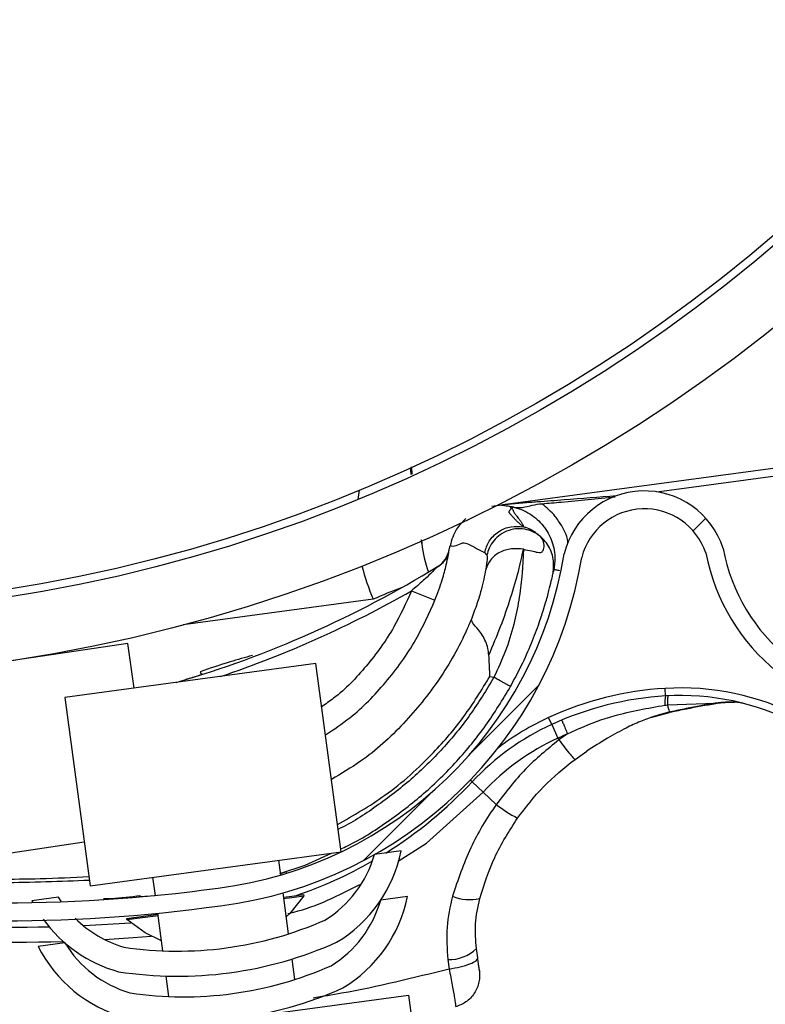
# Model space of a CAD drawing. Header units: inches. Extents: x 170 to 284, y 215 to 248.
# Tile 504 of 656: x 211.15 to 211.251, y 224.562 to 224.695. Entities that reach past the tile are written whole.
import ezdxf

# ---------------------------------------------------------------- set-up
doc = ezdxf.new("R2010")
doc.units = ezdxf.units.IN
doc.header["$LTSCALE"] = 0.25
doc.header["$MEASUREMENT"] = 0
doc.layers.add('RH FRONT OF HOOD', color=7, linetype='Continuous')
pattern_1 = [(45, (200.7563139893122, 218.4993357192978), (-0.03026527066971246, 0.03026527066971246), [])]

msp = doc.modelspace()

# ---------------------------------------------------------------- hatches: boundary and pattern name
at = {"layer": 'RH FRONT OF HOOD'}
h = msp.add_hatch(dxfattribs=at)
h.set_pattern_fill('ANSI31', color=256, scale=0.34241245, angle=2.8e-322, style=0)
h.set_pattern_definition([(45, (200.7896657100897, 218.4993357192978), (-0.03026527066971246, 0.03026527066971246), [])])
edge = h.paths.add_edge_path(flags=0)
edge.add_arc((211.0763061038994, 224.3915581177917), 0.021400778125, 89.9999999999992, 390.52248781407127, ccw=False)
edge.add_line((211.0763061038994, 224.4129588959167), (211.1490687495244, 224.4129588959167))
edge.add_arc((211.1490687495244, 224.8238538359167), 0.4108949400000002, 270, 450.0000000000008)
edge.add_line((211.1490687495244, 225.2347487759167), (210.6654111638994, 225.2347487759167))
edge.add_arc((210.6654111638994, 225.2390289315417), 0.004280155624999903, 180.0000000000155, 269.9999999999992, ccw=False)
edge.add_line((210.6611310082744, 225.2390289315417), (210.6611310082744, 225.2818304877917))
edge.add_arc((210.6654111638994, 225.2818304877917), 0.004280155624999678, 360, 540, ccw=False)
edge.add_line((210.6696913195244, 225.2818304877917), (210.6696913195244, 225.2390289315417))
edge.add_line((210.6696913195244, 225.2390289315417), (210.6664589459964, 225.2390289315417))
edge.add_line((210.6664589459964, 225.2390289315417), (210.6664589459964, 225.2818304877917))
edge.add_arc((210.6654111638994, 225.2818304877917), 0.001047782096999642, 360, 540.0000000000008)
edge.add_line((210.6643633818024, 225.2818304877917), (210.6643633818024, 225.2390289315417))
edge.add_arc((210.6654111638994, 225.2390289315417), 0.001047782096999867, 180, 270)
edge.add_line((210.6654111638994, 225.2379811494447), (211.1490687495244, 225.2379811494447))
edge.add_arc((211.1490687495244, 224.8238538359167), 0.4141273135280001, 269.9999999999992, 450, ccw=False)
edge.add_line((211.1490687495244, 224.4097265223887), (211.0763061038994, 224.4097265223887))
edge.add_arc((211.0763061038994, 224.3915581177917), 0.018168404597, 450.0000000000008, 750.5224878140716)
edge.add_arc((211.0910543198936, 224.4002532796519), 0.001047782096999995, 390.5224878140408, 495.0000000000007)
edge.add_line((211.0903134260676, 224.4009941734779), (211.0816182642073, 224.3922990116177))
edge.add_line((211.0816182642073, 224.3922990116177), (211.0793326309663, 224.3945846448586))
edge.add_line((211.0793326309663, 224.3945846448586), (211.0880277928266, 224.4032798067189))
edge.add_arc((211.0910543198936, 224.4002532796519), 0.004280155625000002, 390.522487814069, 495.0000000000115, ccw=False)
h = msp.add_hatch(dxfattribs=at)
h.set_pattern_fill('ANSI31', color=256, scale=0.34241245, style=0)
h.set_pattern_definition(pattern_1)
edge = h.paths.add_edge_path(flags=0)
edge.add_line((211.1157170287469, 225.2304686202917), (210.7733045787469, 225.2304686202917))
edge.add_line((210.7733045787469, 225.2304686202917), (210.7733045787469, 225.2347487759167))
edge.add_line((210.7733045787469, 225.2347487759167), (211.1157170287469, 225.2347487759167))
edge.add_arc((211.1157170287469, 224.8238538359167), 0.4108949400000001, 269.9999999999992, 450, ccw=False)
edge.add_line((211.1157170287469, 224.4129588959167), (211.0429543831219, 224.4129588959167))
edge.add_line((211.0429543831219, 224.4129588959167), (211.0429543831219, 224.4172390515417))
edge.add_line((211.0429543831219, 224.4172390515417), (211.1157170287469, 224.4172390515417))
edge.add_arc((211.1157170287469, 224.8238538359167), 0.406614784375, 270, 450.0000000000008)
h = msp.add_hatch(dxfattribs=at)
h.set_pattern_fill('ANSI32', color=256, scale=0.34241245, angle=2.8e-322, style=0)
h.set_pattern_definition([(45, (200.7563139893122, 218.4993357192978), (-0.09079581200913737, 0.09079581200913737), []), (45, (200.8168445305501, 218.4993357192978), (-0.09079581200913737, 0.09079581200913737), [])])
edge = h.paths.add_edge_path(flags=0)
edge.add_arc((211.115717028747, 224.8238538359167), 0.2182879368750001, 180, 540, ccw=False)
edge = h.paths.add_edge_path(flags=0)
edge.add_arc((211.115717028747, 224.8238538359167), 0.2097276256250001, 180, 540, ccw=False)
h = msp.add_hatch(dxfattribs=at)
h.set_pattern_fill('ANSI31', color=256, scale=0.34241245, angle=2.8e-322, style=0)
h.set_pattern_definition(pattern_1)
edge = h.paths.add_edge_path(flags=0)
edge.add_arc((211.2624806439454, 224.6173417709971), 0.001712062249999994, 187.6823523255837, 209.892772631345)
edge.add_line((211.2609963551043, 224.6164885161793), (211.2589035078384, 224.6152854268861))
edge.add_arc((211.2624806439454, 224.6173417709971), 0.004126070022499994, 187.6823523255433, 209.8927726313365, ccw=False)
edge.add_arc((211.2713034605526, 224.6185318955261), 0.01302879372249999, 139.1585197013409, 187.6823523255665, ccw=False)
edge.add_arc((211.2749929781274, 224.6147452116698), 0.01830194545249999, 457.6823523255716, 497.7437253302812, ccw=False)
edge.add_arc((211.2741186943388, 224.6212265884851), 0.01176186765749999, 389.82321001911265, 457.68235232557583, ccw=False)
edge.add_arc((211.2712016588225, 224.61851816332), 0.01566536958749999, 332.9394203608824, 393.1131521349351, ccw=False)
edge.add_arc((211.2624589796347, 224.6226252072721), 0.02532140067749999, 310.5366005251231, 333.66328566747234, ccw=False)
edge.add_arc((211.269860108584, 224.6154003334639), 0.01504902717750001, 269.83807069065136, 306.9970019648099, ccw=False)
edge.add_arc((211.2695219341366, 224.6278968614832), 0.02754708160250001, 190.990855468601, 270.614926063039, ccw=False)
edge.add_arc((211.2341904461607, 224.6198485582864), 0.008748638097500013, 378.6409712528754, 525.6237845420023)
edge.add_arc((211.169741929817, 224.6311945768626), 0.05672062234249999, 277.25298805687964, 350.69225205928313, ccw=False)
edge.add_arc((211.1473883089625, 224.7879449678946), 0.2150521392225, 261.1083798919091, 277.88840595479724, ccw=False)
edge.add_arc((211.1196055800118, 224.6038046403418), 0.02884824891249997, 202.8411957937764, 259.0961091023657, ccw=False)
edge.add_arc((211.0678650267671, 224.579342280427), 0.0284373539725, 387.8029462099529, 441.4014199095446)
edge.add_arc((211.0702884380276, 224.5926259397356), 0.01494630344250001, 442.9737931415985, 498.2295444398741)
edge.add_arc((211.0725446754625, 224.5894751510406), 0.0187470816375, 495.64022688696, 529.1219683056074)
edge.add_arc((211.0674624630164, 224.5910354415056), 0.0134739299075, 531.5599097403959, 569.9559980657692)
edge.add_arc((211.0608493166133, 224.5875520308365), 0.006011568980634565, 212.6648849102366, 233.3999259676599)
edge.add_arc((211.0667341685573, 224.5982275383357), 0.01816498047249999, 238.5816124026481, 277.6823523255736)
edge.add_arc((211.0677000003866, 224.5910674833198), 0.01094007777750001, 277.6823523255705, 367.682352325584)
edge.add_arc((211.0766924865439, 224.5922804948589), 0.001866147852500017, 367.6823523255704, 383.3245987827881)
edge.add_line((211.0784061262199, 224.5930193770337), (211.0806228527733, 224.5939751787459))
edge.add_arc((211.0766924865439, 224.5922804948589), 0.004280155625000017, 367.68235232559, 383.3245987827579, ccw=False)
edge.add_arc((211.0677000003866, 224.5910674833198), 0.01335408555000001, 277.68235232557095, 367.6823523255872, ccw=False)
edge.add_arc((211.0667341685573, 224.5982275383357), 0.020578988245, 238.2937106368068, 277.6823523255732, ccw=False)
edge.add_arc((211.0608493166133, 224.5875520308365), 0.008425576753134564, 212.2600195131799, 234.1820632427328, ccw=False)
edge.add_arc((211.0674624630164, 224.5910354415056), 0.01588793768, 171.3726545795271, 210.1529330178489, ccw=False)
edge.add_arc((211.0725446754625, 224.5894751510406), 0.02116108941, 495.78688309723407, 529.2595240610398, ccw=False)
edge.add_arc((211.0702884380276, 224.5926259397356), 0.01736031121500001, 442.8626004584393, 498.0482056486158, ccw=False)
edge.add_arc((211.0678650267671, 224.579342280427), 0.030851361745, 387.6005096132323, 441.4618899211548, ccw=False)
edge.add_arc((211.1196055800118, 224.6038046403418), 0.02643424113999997, 202.6240618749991, 259.0059654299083)
edge.add_arc((211.1473883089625, 224.7879449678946), 0.21263813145, 261.1200207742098, 277.8920418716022)
edge.add_arc((211.169741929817, 224.6311945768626), 0.05430661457, 277.2389789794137, 350.7968871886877)
edge.add_arc((211.2341904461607, 224.6198485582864), 0.01116264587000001, 377.74339121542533, 526.2114395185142, ccw=False)
edge.add_arc((211.2695219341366, 224.6278968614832), 0.02513307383, 190.653752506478, 270.6530101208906)
edge.add_arc((211.269860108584, 224.6154003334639), 0.01263501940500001, 269.7653996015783, 306.6650491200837)
edge.add_arc((211.2624589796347, 224.6226252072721), 0.022907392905, 310.726658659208, 333.7020675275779)
edge.add_arc((211.2712016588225, 224.61851816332), 0.01325136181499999, 332.8745927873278, 393.4176020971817)
edge.add_arc((211.2741186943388, 224.6212265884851), 0.009347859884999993, 389.4048764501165, 457.6823523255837)
edge.add_arc((211.2749929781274, 224.6147452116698), 0.01588793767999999, 457.6823523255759, 497.6345312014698)
edge.add_arc((211.2713034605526, 224.6185318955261), 0.01061478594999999, 499.3168536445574, 547.6823523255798)

# ---------------------------------------------------------------- linework, layer by layer
for p, q in [((211.2608290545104, 224.6352920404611), (211.215401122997, 224.6291641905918)), ((211.2358539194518, 224.6308865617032), (211.2595048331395, 224.6340768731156)), ((211.2148524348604, 224.6290901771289), (211.2135531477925, 224.628911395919)), ((211.2148741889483, 224.6290931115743), (211.2148524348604, 224.6290901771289)), ((211.2160200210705, 224.6289151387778), (211.2163095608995, 224.6288570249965)), ((211.2078501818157, 224.6232558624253), (211.2079284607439, 224.6236014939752)), ((211.2077604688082, 224.6228213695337), (211.2078501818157, 224.6232558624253)), ((211.2125911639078, 224.6226710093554), (211.212902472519, 224.6223239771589)), ((211.2218360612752, 224.6198717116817), (211.2218724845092, 224.6200449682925)), ((211.2218891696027, 224.6201263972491), (211.2219424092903, 224.6203865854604)), ((211.2027020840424, 224.6175063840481), (211.2058799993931, 224.6162367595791)), ((211.1975445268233, 224.6163740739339), (211.1718609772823, 224.6129095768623)), ((211.1643517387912, 224.6103651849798), (211.1304733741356, 224.6053933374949)), ((211.1652337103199, 224.6043553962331), (211.1643517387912, 224.6103651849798)), ((211.189762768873, 224.6076641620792), (211.1558288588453, 224.6030867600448)), ((211.1931958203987, 224.5822137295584), (211.189762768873, 224.6076641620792)), ((211.2132986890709, 224.6059265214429), (211.2138471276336, 224.6058164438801)), ((211.2370399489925, 224.6032869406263), (211.2369780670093, 224.6043123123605)), ((211.1558288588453, 224.6030867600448), (211.159261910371, 224.5776363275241)), ((211.2373015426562, 224.6020894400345), (211.2437646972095, 224.6023052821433)), ((211.2350764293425, 224.6003685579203), (211.2375835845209, 224.6010748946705)), ((211.2377289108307, 224.6011368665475), (211.2375649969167, 224.6011006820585)), ((211.2216578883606, 224.5994397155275), (211.2212297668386, 224.6003734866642)), ((211.2216578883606, 224.5994397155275), (211.222505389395, 224.5975912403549)), ((211.2237979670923, 224.5981574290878), (211.2226211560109, 224.5973387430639)), ((211.222505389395, 224.5975912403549), (211.2226211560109, 224.5973387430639)), ((211.2248161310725, 224.59471839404), (211.2263892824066, 224.5958097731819)), ((211.2108887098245, 224.5916692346), (211.2106439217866, 224.591897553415)), ((211.2108887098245, 224.5916692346), (211.2123757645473, 224.5902822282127)), ((211.2123757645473, 224.5902822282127), (211.2141680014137, 224.5886105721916)), ((211.1342022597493, 224.5799845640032), (211.1584648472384, 224.58354524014)), ((211.159261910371, 224.5776363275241), (211.1931958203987, 224.5822137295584)), ((211.2013145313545, 224.5823343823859), (211.1977087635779, 224.5818479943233)), ((211.1847123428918, 224.5810693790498), (211.1849820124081, 224.5790702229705)), ((211.1883479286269, 224.5804157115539), (211.1918946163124, 224.582038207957)), ((211.1849077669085, 224.5793026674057), (211.1883479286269, 224.5804157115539)), ((211.1680778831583, 224.5763157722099), (211.167745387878, 224.5787806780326)), ((211.1550071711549, 224.5760879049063), (211.1514014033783, 224.5756015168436)), ((211.1514014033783, 224.5756015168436), (211.1515326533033, 224.575347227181)), ((211.1554116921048, 224.575458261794), (211.1550071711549, 224.5760879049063)), ((211.1657817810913, 224.5761401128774), (211.1657795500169, 224.576139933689)), ((211.1853082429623, 224.5766517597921), (211.1860548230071, 224.5711170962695)), ((211.1853866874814, 224.5760702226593), (211.1865103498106, 224.5762215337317)), ((211.1854095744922, 224.5759005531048), (211.1865331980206, 224.5760518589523)), ((211.1865103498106, 224.5762215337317), (211.188111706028, 224.5764371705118)), ((211.1865331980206, 224.5760518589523), (211.1881345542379, 224.5762674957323)), ((211.1881117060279, 224.5764371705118), (211.1881345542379, 224.5762674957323)), ((211.1881345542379, 224.5762674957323), (211.1881347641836, 224.5762659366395)), ((211.2021478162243, 224.5761569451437), (211.1985420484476, 224.5756705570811)), ((211.1642214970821, 224.5732201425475), (211.1684192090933, 224.5737854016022)), ((211.164244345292, 224.573050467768), (211.1642214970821, 224.5732201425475)), ((211.1642443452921, 224.573050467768), (211.168442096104, 224.5736157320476)), ((211.1642445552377, 224.5730489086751), (211.164244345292, 224.573050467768)), ((211.1690878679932, 224.5688283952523), (211.1684008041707, 224.5739218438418)), ((211.1558404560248, 224.5699104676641), (211.1522346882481, 224.5694240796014)), ((211.2116574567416, 224.5678679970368), (211.2114861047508, 224.5691382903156)), ((211.1865145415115, 224.5677090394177), (211.1868881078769, 224.5649396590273)), ((211.2076280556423, 224.5676450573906), (211.2077935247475, 224.5663662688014)), ((211.1699211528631, 224.5626509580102), (211.1695475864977, 224.5654203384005)), ((211.1556285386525, 224.5565452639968), (211.2022876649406, 224.562839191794)), ((211.2022876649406, 224.562839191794), (211.2027866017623, 224.559140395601))]:
    msp.add_line(p, q, dxfattribs=at)
at = {"layer": 'RH FRONT OF HOOD', "flags": 128}
for points in [[(211.2438372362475, 224.6022812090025), (211.2438334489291, 224.6022526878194), (211.2438277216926, 224.6022327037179), (211.2438202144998, 224.6022218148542), (211.2438111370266, 224.6022203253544), (211.2438007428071, 224.6022282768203), (211.2437893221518, 224.6022454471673), (211.2437771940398, 224.6022713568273), (211.2437646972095, 224.6023052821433)], [(211.2008896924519, 224.5809510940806), (211.2047369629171, 224.5833882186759), (211.2123757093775, 224.5902821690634), (211.2123757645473, 224.5902822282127), (211.2123757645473, 224.5902822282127)], [(211.1881345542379, 224.5762674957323), (211.1862408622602, 224.5738983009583), (211.1857456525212, 224.5734090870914)], [(211.1881347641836, 224.5762659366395), (211.1862410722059, 224.5738967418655), (211.1857458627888, 224.573407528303)], [(211.168905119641, 224.5701831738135), (211.1666972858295, 224.5712665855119), (211.1642443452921, 224.573050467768)], [(211.1689053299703, 224.5701816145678), (211.1666974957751, 224.5712650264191), (211.1642445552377, 224.5730489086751)], [(211.158328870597, 224.572244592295), (211.1592211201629, 224.5722859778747), (211.1647447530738, 224.5726245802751)], [(211.1612156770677, 224.5703550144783), (211.1651001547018, 224.5706119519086), (211.1675269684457, 224.5708078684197)]]:
    msp.add_lwpolyline(points, dxfattribs=at)
at = {"layer": 'RH FRONT OF HOOD'}
for radius in [0.218287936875, 0.2097276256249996, 0.20865758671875]:
    msp.add_circle((211.1157170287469, 224.8238538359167), radius, dxfattribs=at)
for centre, radius, start, end in [((211.1157170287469, 224.8238538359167), 0.4141273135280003, 270, 90), ((211.1157170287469, 224.8238538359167), 0.4108949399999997, 270, 90), ((211.1157170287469, 224.8238538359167), 0.406614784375, 270, 90), ((211.2209706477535, 224.6268967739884), 0.02568093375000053, 170.5604356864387, 173.331097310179), ((211.2341904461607, 224.6198485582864), 0.01116264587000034, 17.74339121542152, 166.2114395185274), ((211.2341904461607, 224.6198485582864), 0.008748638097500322, 18.64097125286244, 165.6237845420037), ((211.2035920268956, 224.6238565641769), 0.0005136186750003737, 6.292849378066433, 7.696607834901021), ((211.221120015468, 224.6257894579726), 0.01712062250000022, 186.2928493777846, 199.6289524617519), ((211.169741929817, 224.6311945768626), 0.05430661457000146, 277.2389789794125, 350.7968871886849), ((211.2044487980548, 224.623712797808), 0.003424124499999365, 301.5529025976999, 348.3047638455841), ((211.2695219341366, 224.6278968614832), 0.02754708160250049, 190.9908554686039, 270.6149260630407), ((211.2695219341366, 224.6278968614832), 0.02513307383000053, 190.6537525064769, 270.6530101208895), ((211.1300893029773, 224.7448053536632), 0.1455252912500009, 286.2865241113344, 301.5529025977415), ((211.169741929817, 224.6311945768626), 0.05672062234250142, 277.2529880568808, 350.6922520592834), ((211.2209706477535, 224.6268967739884), 0.02568093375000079, 193.5764192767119, 204.1889781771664), ((211.1300893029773, 224.7448053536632), 0.1465525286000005, 288.6258020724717, 299.700927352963), ((211.2214339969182, 224.5628653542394), 0.05859940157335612, 110.0748888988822, 114.0588215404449), ((211.1746270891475, 224.6067190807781), 0.0005320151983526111, 196.5048675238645, 252.5107683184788), ((211.2396389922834, 224.5602213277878), 0.0441712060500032, 93.4536560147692, 114.6308198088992), ((211.2391026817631, 224.5691078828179), 0.03526848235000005, 62.73747602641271, 93.4536560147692), ((211.2396389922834, 224.5602213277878), 0.04314396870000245, 93.4536560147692, 114.6308198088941), ((211.2404406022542, 224.6024552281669), 0.003500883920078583, 166.25671014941, 186.7249703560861), ((211.2391026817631, 224.5691078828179), 0.03424124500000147, 62.73747602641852, 93.45365601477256), ((211.2379038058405, 224.6011702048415), 0.0001780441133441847, 190.7921879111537, 207.7531162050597), ((211.2377146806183, 224.6010975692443), 3.319259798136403e-05, 341.9712843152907, 19.96976039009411), ((211.2359286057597, 224.5683140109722), 0.03424124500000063, 114.6308198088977, 136.9937062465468), ((211.2359286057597, 224.5683140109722), 0.03526848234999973, 114.6308198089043, 127.5210132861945), ((211.2396389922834, 224.5602213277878), 0.04111046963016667, 112.6628487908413, 114.630819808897), ((211.2359286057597, 224.5683140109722), 0.03220774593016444, 114.6308198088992, 136.9937062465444), ((211.1685712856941, 224.631139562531), 0.05786770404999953, 301.9740299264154, 316.993706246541), ((211.2280283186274, 224.6070421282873), 0.02306145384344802, 233.0572570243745, 241.5209653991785), ((211.1829316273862, 224.5860739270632), 0.01875940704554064, 300.9678088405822, 348.501494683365), ((211.1685712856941, 224.631139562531), 0.05786770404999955, 288.576014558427, 299.9183369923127), ((211.1829316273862, 224.5860739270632), 0.01536952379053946, 301.699286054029, 344.0406468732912), ((211.1473883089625, 224.7879449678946), 0.2126381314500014, 261.1200207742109, 277.8920418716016), ((211.1487640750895, 224.7880950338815), 0.2160622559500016, 258.775331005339, 271.3111233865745), ((211.1473883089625, 224.7879449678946), 0.2150521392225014, 261.1083798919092, 277.8884059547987), ((211.1837649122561, 224.5798964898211), 0.01536952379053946, 301.6992860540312, 344.0406468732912), ((211.1837649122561, 224.5798964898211), 0.01875940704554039, 300.9678088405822, 348.5014946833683), ((211.2105747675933, 224.5818691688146), 0.006116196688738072, 247.678316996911, 282.7859301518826), ((211.1681364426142, 224.5840781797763), 0.01875940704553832, 215.8167698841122, 254.3968958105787), ((211.1681364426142, 224.5840781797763), 0.01536952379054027, 224.9089393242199, 253.6654185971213), ((211.1710939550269, 224.6179919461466), 0.04920446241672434, 261.4914683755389, 293.8732362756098), ((211.1487640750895, 224.7880950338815), 0.218095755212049, 264.8615755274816, 271.8007834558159), ((211.168969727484, 224.5779007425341), 0.01875940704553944, 206.8632099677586, 254.3968958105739), ((211.168969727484, 224.5779007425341), 0.01536952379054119, 211.3240577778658, 253.6654185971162), ((211.1710939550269, 224.6179919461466), 0.05259434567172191, 261.2473130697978, 294.1173915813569), ((211.2078016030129, 224.572927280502), 0.005285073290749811, 268.118224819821, 314.1989879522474), ((211.1719272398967, 224.6118145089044), 0.04920446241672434, 261.4914683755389, 293.8732362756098), ((211.1719272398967, 224.6118145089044), 0.05259434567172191, 261.2473130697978, 294.1173915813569)]:
    msp.add_arc(centre, radius, start, end, dxfattribs=at)
for points, knots in [([(211.2025005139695, 224.6341541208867), (211.2025392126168, 224.633927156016), (211.2025939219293, 224.6336062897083), (211.2026437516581, 224.633303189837), (211.2026583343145, 224.6332144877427)], [0, 0, 0, 0, 0.7073502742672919, 1, 1, 1, 1]), ([(211.2028342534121, 224.6332987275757), (211.2028195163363, 224.6334077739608), (211.2027774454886, 224.6337190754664), (211.2027332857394, 224.6340458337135), (211.202704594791, 224.6342581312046)], [0, 0, 0, 0, 0.3502918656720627, 1, 1, 1, 1]), ([(211.2304001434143, 224.6303355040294), (211.2280418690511, 224.6301552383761), (211.2244802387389, 224.6298829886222), (211.2202680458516, 224.6295616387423), (211.2180598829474, 224.6293982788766), (211.2168611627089, 224.6293047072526), (211.2162057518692, 224.6292434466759), (211.2158442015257, 224.6292077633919), (211.2156446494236, 224.6291875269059), (211.2155340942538, 224.6291762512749), (211.2154682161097, 224.629169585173), (211.215429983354, 224.6291657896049), (211.2154065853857, 224.6291635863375), (211.215395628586, 224.6291626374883), (211.2153903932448, 224.6291623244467), (211.2153898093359, 224.6291624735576), (211.2153930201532, 224.6291630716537), (211.2153979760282, 224.6291637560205), (211.215401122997, 224.6291641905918)], [0, 0, 0, 0, 0.4681368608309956, 0.7070129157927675, 0.8371325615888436, 0.9079072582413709, 0.9470740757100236, 0.9687898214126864, 0.9808770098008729, 0.9876679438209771, 0.9915546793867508, 0.9947708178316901, 0.9959953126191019, 0.997228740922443, 0.997848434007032, 0.9984730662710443, 0.9990304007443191, 0.9999999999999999, 0.9999999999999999, 0.9999999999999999, 0.9999999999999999]), ([(211.2203359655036, 224.6292805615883), (211.221208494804, 224.629354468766), (211.2245090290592, 224.6296340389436), (211.2278035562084, 224.6299781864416), (211.2302271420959, 224.6302313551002)], [0, 0, 0, 0, 0.2643600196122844, 0.9999999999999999, 0.9999999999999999, 0.9999999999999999, 0.9999999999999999]), ([(211.215401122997, 224.6291641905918), (211.2153958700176, 224.6291634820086), (211.2153643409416, 224.6291592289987), (211.215260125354, 224.6291451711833), (211.2151172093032, 224.6291258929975), (211.21494922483, 224.6291032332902), (211.2149042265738, 224.6290971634), (211.2148741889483, 224.6290931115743)], [0, 0, 0, 0, 0.01571398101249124, 0.094317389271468, 0.3218612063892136, 0.5473229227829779, 1, 1, 1, 1]), ([(211.2148741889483, 224.6290931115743), (211.2149398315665, 224.6290874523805), (211.2152538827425, 224.6290603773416), (211.2156762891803, 224.6289998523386), (211.2160084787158, 224.628925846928), (211.2160084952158, 224.6289258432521)], [0, 0, 0, 0, 0.2090106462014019, 0.9999607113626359, 1, 1, 1, 1]), ([(211.2178288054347, 224.6261592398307), (211.2177164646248, 224.626249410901), (211.2174782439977, 224.6264406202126), (211.2171542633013, 224.6267329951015), (211.2169068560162, 224.6269724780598), (211.2167294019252, 224.6271531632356), (211.2166189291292, 224.627268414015), (211.2165085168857, 224.6273864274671), (211.216398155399, 224.6275072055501), (211.2162824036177, 224.6276368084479), (211.2161659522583, 224.6277705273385), (211.216061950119, 224.6278912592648), (211.2159881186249, 224.6279812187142), (211.2159362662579, 224.628045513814), (211.2159083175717, 224.628103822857), (211.2158985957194, 224.6281681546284), (211.2159104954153, 224.6282397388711), (211.215946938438, 224.6283189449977), (211.2160108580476, 224.6284022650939), (211.2160660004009, 224.6284808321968), (211.2161084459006, 224.6285424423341), (211.2161340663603, 224.6285827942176), (211.216154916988, 224.6286178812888), (211.2161619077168, 224.6286599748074), (211.216157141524, 224.6287141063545), (211.2161312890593, 224.6287772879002), (211.2160875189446, 224.6288438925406), (211.2160416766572, 224.6288915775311), (211.2160187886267, 224.6289153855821)], [0, 0, 0, 0, 0.08480730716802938, 0.1798353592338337, 0.2850849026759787, 0.3228266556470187, 0.3617275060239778, 0.4017874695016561, 0.4430065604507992, 0.4853847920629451, 0.5351510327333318, 0.5813528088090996, 0.6105805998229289, 0.6293562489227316, 0.6489120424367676, 0.6766412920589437, 0.7075477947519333, 0.7416323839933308, 0.7850907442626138, 0.8280699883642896, 0.8539878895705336, 0.8729964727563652, 0.885095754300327, 0.9032140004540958, 0.9275168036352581, 0.9517481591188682, 0.9759089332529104, 1, 1, 1, 1]), ([(211.2160084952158, 224.6289258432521), (211.2160085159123, 224.6289258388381), (211.2161823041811, 224.6288887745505), (211.2163631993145, 224.6288504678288), (211.216544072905, 224.6288121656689)], [0, 0, 0, 0, 0.0001190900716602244, 1, 1, 1, 1]), ([(211.216544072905, 224.6288121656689), (211.2164738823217, 224.6288254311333), (211.2163158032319, 224.6288553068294), (211.2161257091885, 224.6288937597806), (211.21602002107, 224.628915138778)], [0, 0, 0, 0, 0.4440219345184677, 0.9999999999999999, 0.9999999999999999, 0.9999999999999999, 0.9999999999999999]), ([(211.2163099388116, 224.6288569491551), (211.216307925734, 224.6288048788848), (211.2163038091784, 224.6286984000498), (211.2163457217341, 224.6285254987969), (211.2164202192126, 224.6283419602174), (211.216527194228, 224.6281525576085), (211.2166548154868, 224.6279629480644), (211.2167943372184, 224.627775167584), (211.2169581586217, 224.6275679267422), (211.2171205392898, 224.627367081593), (211.2172640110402, 224.6271870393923), (211.21738209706, 224.6270353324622), (211.2174883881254, 224.6268903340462), (211.2175913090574, 224.6267380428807), (211.2176813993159, 224.6265872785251), (211.2177535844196, 224.626438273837), (211.21780641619, 224.626293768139), (211.2178214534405, 224.6262034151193), (211.2178288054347, 224.6261592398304)], [0, 0, 0, 0, 0.0657809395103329, 0.1345158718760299, 0.2062058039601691, 0.27713025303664, 0.3450539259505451, 0.411816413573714, 0.4774590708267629, 0.5636721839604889, 0.6227800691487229, 0.6670965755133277, 0.7241689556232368, 0.7778304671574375, 0.8321346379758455, 0.8905164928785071, 0.9464714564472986, 0.9999999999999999, 0.9999999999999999, 0.9999999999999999, 0.9999999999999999]), ([(211.2163095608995, 224.6288570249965), (211.2163095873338, 224.6288570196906), (211.2171564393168, 224.6286870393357), (211.2187467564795, 224.6280551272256), (211.2201670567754, 224.6267819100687), (211.2212352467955, 224.6253200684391), (211.2219919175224, 224.6236331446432), (211.2221491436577, 224.6217197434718), (211.2219960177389, 224.6206526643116), (211.2219424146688, 224.6203866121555), (211.2219424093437, 224.6203865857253)], [0, 0, 0, 0, 7.189415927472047e-06, 0.2303203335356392, 0.4448965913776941, 0.4983905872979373, 0.7130087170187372, 0.9276298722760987, 0.9999928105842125, 1, 1, 1, 1]), ([(211.216544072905, 224.6288121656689), (211.2168082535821, 224.6287827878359), (211.2174868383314, 224.628707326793), (211.2185947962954, 224.6289759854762), (211.2196773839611, 224.6292184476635), (211.2202309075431, 224.6292706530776), (211.2203359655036, 224.6292805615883)], [0, 0, 0, 0, 0.2412678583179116, 0.6197299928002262, 0.9278253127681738, 1, 1, 1, 1]), ([(211.2238583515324, 224.6239742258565), (211.2238548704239, 224.6240197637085), (211.2237724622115, 224.6250977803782), (211.2230279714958, 224.6263172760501), (211.2218089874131, 224.6280408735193), (211.2209728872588, 224.6287445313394), (211.2203359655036, 224.6292805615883)], [0, 0, 0, 0, 0.02109882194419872, 0.4994719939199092, 0.6187093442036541, 1, 1, 1, 1]), ([(211.2100614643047, 224.6272634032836), (211.2095913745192, 224.6268147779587), (211.2085338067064, 224.6258054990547), (211.2081391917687, 224.6243899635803), (211.2079199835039, 224.6236036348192)], [0, 0, 0, 0, 0.4445008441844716, 1, 1, 1, 1]), ([(211.212591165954, 224.6226710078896), (211.2127597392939, 224.6232077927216), (211.2130190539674, 224.6240335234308), (211.2137665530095, 224.6249396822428), (211.2144693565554, 224.6255255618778), (211.2152805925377, 224.6259486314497), (211.2164045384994, 224.6262895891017), (211.2172661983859, 224.6262108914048), (211.2178263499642, 224.6261597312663)], [0, 0, 0, 0, 0.2394514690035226, 0.3683457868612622, 0.4999761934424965, 0.6316105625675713, 0.7605158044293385, 1, 1, 1, 1]), ([(211.2202094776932, 224.6247855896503), (211.2198165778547, 224.6251094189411), (211.2191425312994, 224.6256649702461), (211.2183731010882, 224.6259827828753), (211.217995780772, 224.6261069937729), (211.2178893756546, 224.6261386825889), (211.21786199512, 224.6261469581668), (211.2178528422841, 224.6261497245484)], [0, 0, 0, 0, 0.502280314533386, 0.8616962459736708, 0.9584272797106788, 0.9861029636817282, 1, 1, 1, 1]), ([(211.2202094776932, 224.6247855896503), (211.2199386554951, 224.6249937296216), (211.2193673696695, 224.6254327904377), (211.2182949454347, 224.6258267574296), (211.2170799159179, 224.625951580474), (211.2158276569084, 224.6257205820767), (211.2146907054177, 224.625146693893), (211.2137983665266, 224.6243119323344), (211.213182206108, 224.623349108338), (211.2129924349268, 224.6226536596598), (211.212902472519, 224.6223239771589)], [0, 0, 0, 0, 0.1098512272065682, 0.2317256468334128, 0.3631776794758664, 0.4999999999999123, 0.6368223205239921, 0.7682743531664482, 0.8901487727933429, 1, 1, 1, 1]), ([(211.2178354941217, 224.623121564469), (211.2182182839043, 224.6230539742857), (211.2187519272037, 224.6229597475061), (211.2193775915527, 224.6227901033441), (211.2198285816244, 224.6226850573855), (211.2202774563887, 224.6226825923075), (211.2205972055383, 224.6230167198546), (211.2207176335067, 224.6239203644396), (211.2204125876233, 224.6244397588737), (211.2202094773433, 224.6247855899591)], [0, 0, 0, 0, 0.1001269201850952, 0.1395859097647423, 0.1897135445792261, 0.2582342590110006, 0.3697357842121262, 0.5803479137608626, 1, 1, 1, 1]), ([(211.2218360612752, 224.6198717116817), (211.2219026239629, 224.6205218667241), (211.222005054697, 224.6215223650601), (211.2216197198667, 224.6228330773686), (211.2211327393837, 224.6237775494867), (211.2206175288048, 224.624412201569), (211.22028245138, 224.6247188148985), (211.2202094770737, 224.624785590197)], [0, 0, 0, 0, 0.3580314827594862, 0.5509607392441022, 0.7480445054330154, 0.9451282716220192, 1, 1, 1, 1]), ([(211.2040327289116, 224.6244179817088), (211.2040418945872, 224.624352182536), (211.2040581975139, 224.6242351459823), (211.2040802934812, 224.6240751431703), (211.2040950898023, 224.6239675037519), (211.2041017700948, 224.6239186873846), (211.2041023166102, 224.6239146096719), (211.2041025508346, 224.6239128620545)], [0, 0, 0, 0, 0.3162520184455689, 0.5625153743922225, 0.8143710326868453, 0.9204435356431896, 1, 1, 1, 1]), ([(211.204101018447, 224.6239253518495), (211.2041008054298, 224.6239269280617), (211.204100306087, 224.6239306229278), (211.2040935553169, 224.6239805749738), (211.204078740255, 224.6240901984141), (211.2040576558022, 224.6242462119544), (211.2040424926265, 224.6243584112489), (211.2040343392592, 224.6244187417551)], [0, 0, 0, 0, 0.07919394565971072, 0.1856419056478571, 0.4442674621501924, 0.7011779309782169, 1, 1, 1, 1]), ([(211.2079199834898, 224.623603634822), (211.2081820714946, 224.623564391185), (211.2087063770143, 224.6234858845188), (211.2096491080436, 224.6241492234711), (211.2108842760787, 224.6235782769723), (211.2118596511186, 224.6230598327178), (211.2125911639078, 224.6226710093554)], [0, 0, 0, 0, 0.1666800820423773, 0.3334425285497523, 0.5000945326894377, 1, 1, 1, 1]), ([(211.2058799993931, 224.6162367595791), (211.2062268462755, 224.6171675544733), (211.2068368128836, 224.618804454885), (211.2073886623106, 224.6208799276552), (211.2076634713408, 224.6221761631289), (211.2077399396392, 224.6226630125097), (211.2077561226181, 224.6228008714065), (211.207756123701, 224.6228008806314)], [0, 0, 0, 0, 0.3699466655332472, 0.6505899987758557, 0.8492685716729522, 0.9999899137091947, 1, 1, 1, 1]), ([(211.2061378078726, 224.6206914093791), (211.2064302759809, 224.6208870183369), (211.206939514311, 224.6212276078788), (211.2074912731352, 224.6219724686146), (211.2076621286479, 224.6225073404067), (211.2077559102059, 224.6228009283)], [0, 0, 0, 0, 0.3783552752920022, 0.6587829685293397, 1, 1, 1, 1]), ([(211.2178336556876, 224.6231225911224), (211.2172913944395, 224.6231779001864), (211.2161648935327, 224.6232927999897), (211.214559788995, 224.6227560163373), (211.2132937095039, 224.6217585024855), (211.2129272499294, 224.6208440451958), (211.2127507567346, 224.6204036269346)], [0, 0, 0, 0, 0.2405618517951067, 0.4997464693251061, 0.7590693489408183, 0.9999999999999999, 0.9999999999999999, 0.9999999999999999, 0.9999999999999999]), ([(211.2129024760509, 224.6223239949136), (211.2129264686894, 224.6222005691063), (211.212974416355, 224.6219539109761), (211.2128261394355, 224.6209250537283), (211.2127520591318, 224.6204110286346)], [0, 0, 0, 0, 0.5003922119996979, 1, 1, 1, 1]), ([(211.2131614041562, 224.6088182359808), (211.2137140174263, 224.6101223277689), (211.2148490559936, 224.612800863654), (211.2161737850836, 224.6166940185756), (211.2172501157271, 224.6203696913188), (211.2176335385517, 224.6221888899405), (211.2178303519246, 224.6231226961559)], [0, 0, 0, 0, 0.2305257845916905, 0.4734878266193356, 0.7297379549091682, 1, 1, 1, 1]), ([(211.2178322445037, 224.62312166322), (211.2178209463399, 224.6227783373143), (211.2177939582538, 224.6219582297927), (211.217721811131, 224.6207863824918), (211.2176520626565, 224.61985350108), (211.217544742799, 224.6185692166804), (211.2172758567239, 224.6163809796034), (211.2165749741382, 224.6129270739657), (211.2154926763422, 224.6093394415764), (211.2143879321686, 224.6069742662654), (211.2138471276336, 224.6058164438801)], [0, 0, 0, 0, 0.08980644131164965, 0.2145219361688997, 0.2531624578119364, 0.2759662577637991, 0.4628905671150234, 0.6373953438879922, 0.8224944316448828, 1, 1, 1, 1]), ([(211.2062405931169, 224.6207949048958), (211.206237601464, 224.6207919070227), (211.2062309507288, 224.6207852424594), (211.2061977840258, 224.6207521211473), (211.206179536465, 224.6207338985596)], [0, 0, 0, 0, 0.4498228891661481, 1, 1, 1, 1]), ([(211.2061378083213, 224.6206914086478), (211.2061338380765, 224.620687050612), (211.2060629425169, 224.6206092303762), (211.2057929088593, 224.6203287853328), (211.2051790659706, 224.6197214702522), (211.2041248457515, 224.6187297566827), (211.2032327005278, 224.6179626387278), (211.2027020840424, 224.6175063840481)], [0, 0, 0, 0, 0.005253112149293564, 0.09380336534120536, 0.2660256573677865, 0.5634579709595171, 0.9999999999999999, 0.9999999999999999, 0.9999999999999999, 0.9999999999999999]), ([(211.2127505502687, 224.6204024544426), (211.2125768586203, 224.6195368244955), (211.2123132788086, 224.6182232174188), (211.2115919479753, 224.6157856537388), (211.2110683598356, 224.614391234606), (211.210805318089, 224.6136907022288)], [0, 0, 0, 0, 0.4901989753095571, 0.7438846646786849, 1, 1, 1, 1]), ([(211.2203806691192, 224.6144543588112), (211.2205239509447, 224.6148952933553), (211.220916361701, 224.6161028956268), (211.2213086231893, 224.6176019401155), (211.2216278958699, 224.6189098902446), (211.2217977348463, 224.6196906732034), (211.2218233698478, 224.6198117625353), (211.2218360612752, 224.6198717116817)], [0, 0, 0, 0, 0.1282528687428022, 0.3512504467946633, 0.5733912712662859, 0.7887937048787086, 0.9999999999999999, 0.9999999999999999, 0.9999999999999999, 0.9999999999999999]), ([(211.2218724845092, 224.6200449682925), (211.2218869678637, 224.6201137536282), (211.2219304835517, 224.6203204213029), (211.2218953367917, 224.6201575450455), (211.221855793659, 224.6199632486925), (211.2218845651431, 224.6201038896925), (211.2218891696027, 224.6201263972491)], [0, 0, 0, 0, 0.1877582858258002, 0.5641255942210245, 0.9302446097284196, 1, 1, 1, 1]), ([(211.2227562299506, 224.6202226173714), (211.2226792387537, 224.6202381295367), (211.2223776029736, 224.6202989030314), (211.2220398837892, 224.6203669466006), (211.2219749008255, 224.6203800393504), (211.2219424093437, 224.6203865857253)], [0, 0, 0, 0, 0.1462931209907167, 0.5731465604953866, 1, 1, 1, 1]), ([(211.2027020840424, 224.6175063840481), (211.2019599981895, 224.6158529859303), (211.2003292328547, 224.6122195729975), (211.1967369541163, 224.6073329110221), (211.1933578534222, 224.603731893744), (211.1910985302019, 224.6022005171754), (211.1905499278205, 224.6018286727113)], [0, 0, 0, 0, 0.2698514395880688, 0.5930100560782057, 0.9011758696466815, 1, 1, 1, 1]), ([(211.1910637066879, 224.598019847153), (211.1921889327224, 224.5987675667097), (211.1951970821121, 224.6007665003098), (211.1993720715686, 224.605100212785), (211.2032836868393, 224.6104610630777), (211.2050680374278, 224.614430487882), (211.2058799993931, 224.6162367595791)], [0, 0, 0, 0, 0.1696819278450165, 0.4536231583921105, 0.751373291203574, 1, 1, 1, 1]), ([(211.216088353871, 224.604562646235), (211.2166581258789, 224.6056299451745), (211.2177835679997, 224.6077381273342), (211.2190918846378, 224.6107843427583), (211.2199472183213, 224.6130617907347), (211.2202813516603, 224.6141352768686), (211.2203806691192, 224.6144543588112)], [0, 0, 0, 0, 0.3013203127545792, 0.5951829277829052, 0.8796725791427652, 1, 1, 1, 1]), ([(211.2108063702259, 224.6136902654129), (211.21060505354, 224.6132174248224), (211.2093984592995, 224.6103834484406), (211.2066080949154, 224.6054314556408), (211.2017462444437, 224.5994382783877), (211.1967782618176, 224.5948765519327), (211.1932161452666, 224.5927968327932), (211.1918739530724, 224.5920132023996)], [0, 0, 0, 0, 0.05263158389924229, 0.3154480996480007, 0.5782648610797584, 0.8410917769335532, 1, 1, 1, 1]), ([(211.2131612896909, 224.6088176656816), (211.2131283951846, 224.6091253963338), (211.2130608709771, 224.6097570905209), (211.2127501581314, 224.6106674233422), (211.2123003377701, 224.6115272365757), (211.2115927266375, 224.6124337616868), (211.2108656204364, 224.6132001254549), (211.2108251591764, 224.6135292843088), (211.2108053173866, 224.6136907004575)], [0, 0, 0, 0, 0.1136768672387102, 0.2333502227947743, 0.3620694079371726, 0.5019163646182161, 0.7557448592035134, 1, 1, 1, 1]), ([(211.181201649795, 224.6087709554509), (211.1801914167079, 224.6084860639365), (211.1777935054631, 224.6078098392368), (211.1754646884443, 224.6070231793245), (211.1741169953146, 224.606567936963)], [0, 0, 0, 0, 0.4212971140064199, 1, 1, 1, 1]), ([(211.2132986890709, 224.6059265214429), (211.2132984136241, 224.6059380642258), (211.2132956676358, 224.6060531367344), (211.2132702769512, 224.6070203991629), (211.2132210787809, 224.6079712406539), (211.2131772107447, 224.6088190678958)], [0, 0, 0, 0, 0.01193493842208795, 0.118981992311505, 1, 1, 1, 1]), ([(211.1744672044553, 224.6062116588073), (211.1739908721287, 224.6060608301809), (211.1730927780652, 224.6057764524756), (211.1722640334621, 224.6055253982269), (211.1722119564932, 224.6055096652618), (211.1721920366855, 224.6055036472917)], [0, 0, 0, 0, 0.410859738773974, 0.7746496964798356, 1, 1, 1, 1]), ([(211.192698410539, 224.5859012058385), (211.1948803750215, 224.5871511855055), (211.1996061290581, 224.5898584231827), (211.20523878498, 224.5949721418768), (211.2099418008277, 224.6004414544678), (211.2121739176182, 224.6040886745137), (211.2132986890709, 224.6059265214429)], [0, 0, 0, 0, 0.2585724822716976, 0.5600228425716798, 0.7782939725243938, 0.9999999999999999, 0.9999999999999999, 0.9999999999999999, 0.9999999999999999]), ([(211.2138471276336, 224.6058164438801), (211.2128233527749, 224.6041194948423), (211.2107741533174, 224.6007228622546), (211.206981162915, 224.5961210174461), (211.2027335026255, 224.5919249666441), (211.1979764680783, 224.5883310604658), (211.1946259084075, 224.5861040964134), (211.1928004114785, 224.5852703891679), (211.1927844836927, 224.5852631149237)], [0, 0, 0, 0, 0.1991241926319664, 0.398569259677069, 0.5981134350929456, 0.7981252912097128, 0.998238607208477, 0.9999999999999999, 0.9999999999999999, 0.9999999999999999, 0.9999999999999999]), ([(211.216088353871, 224.604562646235), (211.2160584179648, 224.6045793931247), (211.2160123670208, 224.604605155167), (211.2157328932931, 224.6047614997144), (211.2154436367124, 224.6049233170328), (211.2150845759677, 224.605124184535), (211.2145627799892, 224.6054160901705), (211.2141290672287, 224.6056587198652), (211.2138471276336, 224.6058164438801)], [0, 0, 0, 0, 0.2394567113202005, 0.3683605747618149, 0.5000000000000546, 0.6316394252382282, 0.760543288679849, 1, 1, 1, 1]), ([(211.1931424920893, 224.5826090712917), (211.1934430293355, 224.5827440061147), (211.1956492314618, 224.5837345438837), (211.1994477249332, 224.5862059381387), (211.2044335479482, 224.5899976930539), (211.2088952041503, 224.5943982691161), (211.2128678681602, 224.5992291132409), (211.2150161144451, 224.602786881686), (211.216088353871, 224.604562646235)], [0, 0, 0, 0, 0.0306634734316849, 0.2250962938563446, 0.4194522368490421, 0.6135038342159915, 0.8070908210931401, 1, 1, 1, 1]), ([(211.2369638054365, 224.6020452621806), (211.2370763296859, 224.6020602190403), (211.2371888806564, 224.6020751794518), (211.2373015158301, 224.6020894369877), (211.2373015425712, 224.6020894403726)], [0, 0, 0, 0, 0.9997625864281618, 1, 1, 1, 1]), ([(211.2373015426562, 224.6020894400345), (211.2373149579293, 224.6020362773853), (211.2373769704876, 224.6017905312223), (211.2374700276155, 224.6014350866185), (211.2375363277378, 224.6012016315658), (211.2375649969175, 224.6011006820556)], [0, 0, 0, 0, 0.1354579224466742, 0.6261588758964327, 1, 1, 1, 1]), ([(211.2437646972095, 224.6023052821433), (211.2424538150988, 224.6020746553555), (211.2404464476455, 224.601721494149), (211.2384289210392, 224.6012874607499), (211.2377289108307, 224.6011368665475)], [0, 0, 0, 0, 0.6530354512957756, 1, 1, 1, 1]), ([(211.237745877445, 224.6011089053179), (211.238452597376, 224.60126440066), (211.240483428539, 224.6017112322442), (211.2425135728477, 224.6020562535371), (211.2438372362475, 224.6022812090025)], [0, 0, 0, 0, 0.3479954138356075, 1, 1, 1, 1]), ([(211.2474945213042, 224.6023048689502), (211.2472593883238, 224.6023454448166), (211.2463929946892, 224.6024949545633), (211.2450498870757, 224.6024473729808), (211.2440365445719, 224.6023353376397), (211.2437646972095, 224.6023052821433)], [0, 0, 0, 0, 0.2141804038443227, 0.7891897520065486, 1, 1, 1, 1]), ([(211.2438372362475, 224.6022812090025), (211.2441149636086, 224.6023240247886), (211.2449708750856, 224.6024559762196), (211.2457931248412, 224.6024455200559), (211.2463485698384, 224.602438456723)], [0, 0, 0, 0, 0.3244814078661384, 0.9999999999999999, 0.9999999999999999, 0.9999999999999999, 0.9999999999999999]), ([(211.2237973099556, 224.5981570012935), (211.2237973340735, 224.5981570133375), (211.2243118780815, 224.5984139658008), (211.2263613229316, 224.5993700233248), (211.2306967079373, 224.6009507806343), (211.2346623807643, 224.6016433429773), (211.2369638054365, 224.6020452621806)], [0, 0, 0, 0, 5.86976497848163e-06, 0.1252288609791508, 0.49233838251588, 0.9999999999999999, 0.9999999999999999, 0.9999999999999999, 0.9999999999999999]), ([(211.2375649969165, 224.6011006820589), (211.2368875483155, 224.6009272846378), (211.2355483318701, 224.6005845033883), (211.2335979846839, 224.5998422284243), (211.2314659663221, 224.5988637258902), (211.2290207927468, 224.5975124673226), (211.2273170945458, 224.5964104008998), (211.2263890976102, 224.5958101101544)], [0, 0, 0, 0, 0.1627420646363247, 0.3217171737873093, 0.4905672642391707, 0.7225142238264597, 0.9999999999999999, 0.9999999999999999, 0.9999999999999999, 0.9999999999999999]), ([(211.2375835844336, 224.6010748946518), (211.2375842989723, 224.6010670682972), (211.2375857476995, 224.6010512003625), (211.2375826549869, 224.6010499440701), (211.2375760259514, 224.6010646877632), (211.2375686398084, 224.6010887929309), (211.2375649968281, 224.601100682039)], [0, 0, 0, 0, 0.246609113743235, 0.5000000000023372, 0.7533908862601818, 1, 1, 1, 1]), ([(211.2226211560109, 224.5973387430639), (211.221056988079, 224.5960721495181), (211.2178875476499, 224.5935056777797), (211.2154185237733, 224.590256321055), (211.2141680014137, 224.5886105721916)], [0, 0, 0, 0, 0.4935154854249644, 1, 1, 1, 1]), ([(211.2226211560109, 224.5973387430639), (211.2228985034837, 224.5969748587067), (211.2234693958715, 224.5962258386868), (211.2241742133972, 224.5953554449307), (211.2246747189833, 224.5947869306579), (211.2247698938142, 224.5947408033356), (211.2248161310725, 224.59471839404)], [0, 0, 0, 0, 0.2429069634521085, 0.4999999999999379, 0.7570930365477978, 1, 1, 1, 1]), ([(211.2170317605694, 224.5867713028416), (211.2181529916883, 224.5882348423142), (211.2204252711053, 224.5912008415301), (211.2233397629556, 224.593535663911), (211.2248161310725, 224.59471839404)], [0, 0, 0, 0, 0.493438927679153, 1, 1, 1, 1]), ([(211.2141680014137, 224.5886105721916), (211.2141679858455, 224.5886105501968), (211.2128562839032, 224.586757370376), (211.2104466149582, 224.5827738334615), (211.2089914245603, 224.5784227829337), (211.2082517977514, 224.5762112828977)], [0, 0, 0, 0, 5.83624923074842e-06, 0.4917349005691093, 1, 1, 1, 1]), ([(211.2119283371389, 224.5759046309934), (211.212524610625, 224.5777844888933), (211.2137379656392, 224.5816098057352), (211.2159213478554, 224.5850312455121), (211.2170317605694, 224.5867713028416)], [0, 0, 0, 0, 0.4914254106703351, 1, 1, 1, 1]), ([(211.1591649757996, 224.578354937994), (211.1552484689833, 224.5781979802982), (211.1464839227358, 224.5778467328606), (211.1328291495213, 224.5784321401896), (211.1231766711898, 224.5796364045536), (211.11833878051, 224.580239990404)], [0, 0, 0, 0, 0.287217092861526, 0.642748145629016, 0.9999999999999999, 0.9999999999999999, 0.9999999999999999, 0.9999999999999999]), ([(211.1187675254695, 224.5807144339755), (211.1224954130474, 224.5802327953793), (211.1299620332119, 224.5792681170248), (211.141233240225, 224.5786145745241), (211.15095928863, 224.5784490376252), (211.1569028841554, 224.5787678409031), (211.1590934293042, 224.5788853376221)], [0, 0, 0, 0, 0.2788171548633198, 0.5584454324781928, 0.8372626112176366, 1, 1, 1, 1]), ([(211.1858238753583, 224.5795053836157), (211.1858379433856, 224.5795099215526), (211.1858901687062, 224.5795267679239), (211.1853531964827, 224.5793535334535), (211.1849608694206, 224.5792269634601)], [0, 0, 0, 0, 0.2693717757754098, 0.9999999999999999, 0.9999999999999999, 0.9999999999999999, 0.9999999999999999]), ([(211.1858239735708, 224.5795052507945), (211.1858380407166, 224.5795097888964), (211.1858902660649, 224.5795266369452), (211.1853532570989, 224.579353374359), (211.18496089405, 224.5792267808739)], [0, 0, 0, 0, 0.269354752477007, 1, 1, 1, 1]), ([(211.1858240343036, 224.5795051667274), (211.1858381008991, 224.5795097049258), (211.1858903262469, 224.5795265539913), (211.1853532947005, 224.5793532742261), (211.1849609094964, 224.5792266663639)], [0, 0, 0, 0, 0.2693442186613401, 0.9999999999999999, 0.9999999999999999, 0.9999999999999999, 0.9999999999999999]), ([(211.1858240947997, 224.5795050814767), (211.185838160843, 224.5795096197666), (211.1858903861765, 224.5795264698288), (211.1853533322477, 224.5793531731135), (211.1849609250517, 224.5792265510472)], [0, 0, 0, 0, 0.2693337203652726, 1, 1, 1, 1]), ([(211.1860037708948, 224.5738948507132), (211.1862636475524, 224.5739527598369), (211.1896819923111, 224.5747144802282), (211.1928291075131, 224.5763219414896), (211.1957369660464, 224.5778071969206)], [0, 0, 0, 0, 0.07602412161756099, 1, 1, 1, 1]), ([(211.1660541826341, 224.5762662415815), (211.1647480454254, 224.5760955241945), (211.1630889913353, 224.5758786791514), (211.1614181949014, 224.5758606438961), (211.1610627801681, 224.5758568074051)], [0, 0, 0, 0, 0.7872782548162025, 1, 1, 1, 1]), ([(211.1657817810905, 224.5761401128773), (211.1658785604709, 224.5761478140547), (211.1659760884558, 224.5761555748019), (211.1667262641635, 224.5762184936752), (211.1671790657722, 224.576250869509), (211.1680509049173, 224.5763371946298), (211.1680746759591, 224.5763395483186)], [0, 0, 0, 0, 0.4890680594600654, 0.4928510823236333, 0.9861723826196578, 0.9999999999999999, 0.9999999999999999, 0.9999999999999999, 0.9999999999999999]), ([(211.2082517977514, 224.5762112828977), (211.20793686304, 224.5748213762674), (211.2072940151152, 224.5719842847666), (211.2075152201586, 224.5691108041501), (211.2076280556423, 224.5676450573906)], [0, 0, 0, 0, 0.4899054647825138, 1, 1, 1, 1]), ([(211.2114861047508, 224.5691382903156), (211.2113908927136, 224.5702462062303), (211.2111966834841, 224.5725060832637), (211.211681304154, 224.5747571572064), (211.2119283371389, 224.5759046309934)], [0, 0, 0, 0, 0.490254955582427, 1, 1, 1, 1]), ([(211.2077917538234, 224.5663711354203), (211.208305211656, 224.5664634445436), (211.2093691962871, 224.5666547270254), (211.2106708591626, 224.5670610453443), (211.2115372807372, 224.5674943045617), (211.2116183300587, 224.5677464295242), (211.2116574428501, 224.5678681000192)], [0, 0, 0, 0, 0.2412900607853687, 0.4999999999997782, 0.7587099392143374, 1, 1, 1, 1]), ([(211.2118877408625, 224.5661608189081), (211.2118878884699, 224.5661597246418), (211.2118994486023, 224.5660740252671), (211.2118860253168, 224.5661735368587), (211.2118429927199, 224.5664925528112), (211.2117619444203, 224.5670933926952), (211.211692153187, 224.5676107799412), (211.2116574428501, 224.5678681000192)], [0, 0, 0, 0, 0.003230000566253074, 0.2529631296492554, 0.5032304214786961, 0.752934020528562, 1, 1, 1, 1]), ([(211.2077920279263, 224.5663712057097), (211.2029729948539, 224.5651663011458), (211.1968898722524, 224.5636453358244), (211.190690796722, 224.5626541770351), (211.1894026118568, 224.5624482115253)], [0, 0, 0, 0, 0.792197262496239, 1, 1, 1, 1]), ([(211.2077917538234, 224.5663711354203), (211.20794056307, 224.5656105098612), (211.2082400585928, 224.5640796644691), (211.2085455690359, 224.562356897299), (211.2086987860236, 224.5613547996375), (211.2086635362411, 224.5613557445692), (211.2086497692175, 224.5613561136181)], [0, 0, 0, 0, 0.2719162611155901, 0.5472623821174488, 0.8231804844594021, 0.9999999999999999, 0.9999999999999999, 0.9999999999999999, 0.9999999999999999]), ([(211.2118877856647, 224.5661604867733), (211.2119047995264, 224.5656415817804), (211.2119399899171, 224.5645683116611), (211.2112670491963, 224.5630478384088), (211.2101432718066, 224.5618297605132), (211.2091508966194, 224.5614419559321), (211.2086707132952, 224.5612543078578)], [0, 0, 0, 0, 0.2415860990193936, 0.4996813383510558, 0.7579094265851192, 1, 1, 1, 1])]:
    msp.add_open_spline(points, degree=3, knots=knots, dxfattribs=at)
for points in [[(211.237404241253, 224.6033069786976), (211.237388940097, 224.6032903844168), (211.2373583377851, 224.6032571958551), (211.2373257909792, 224.6030017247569), (211.237304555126, 224.6026195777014), (211.2373025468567, 224.602266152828), (211.2373015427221, 224.6020894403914)], [(211.2230152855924, 224.6000340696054), (211.2230263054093, 224.6000076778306), (211.223048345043, 224.599954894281), (211.2232211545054, 224.5995410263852), (211.2234741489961, 224.598935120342), (211.2236905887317, 224.5984167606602), (211.2237988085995, 224.5981575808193)]]:
    msp.add_open_spline(points, degree=3, dxfattribs=at)

doc.saveas('drawing.dxf')
